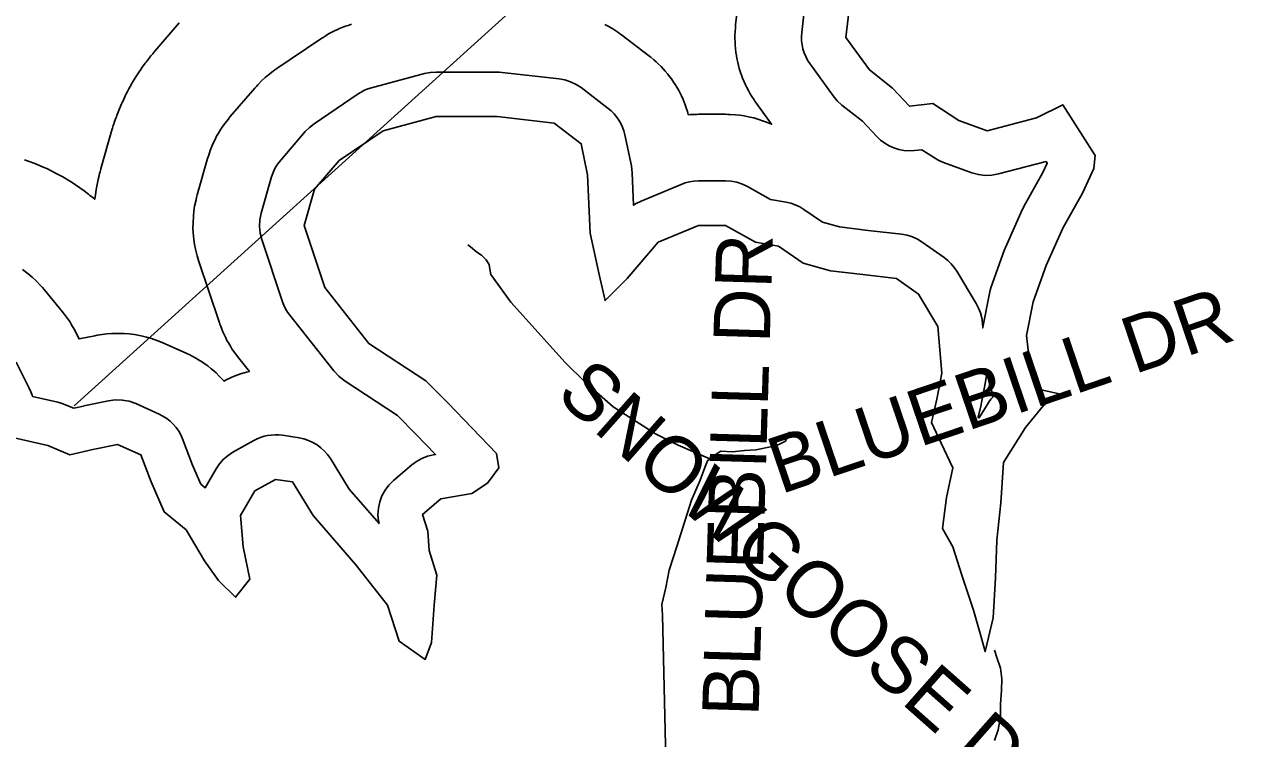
# Model space of a CAD drawing. Extents: x 1950930 to 2061844, y 904556 to 1017002.
# Drawn here: x 1986522 to 1988606, y 1001222 to 1002423 of the extents above; entities that cross this region are included whole.
import ezdxf

# ---------------------------------------------------------------- set-up
doc = ezdxf.new("R2010")
doc.units = 0
for name, color, linetype in [('Exist Hydrographic Buffer Line', 7, 'Continuous'), ('Exist Hydrographic Lake Shore', 7, 'Continuous'), ('Exist Hydrographic Misc Water Feature', 7, 'Continuous'), ('Exist Road Non-System Type 51', 7, 'Continuous'), ('Exist Road Non-System Type 51 Label', 7, 'Continuous'), ('Exist Road Secondary Structure Standard Bridge Number Label', 7, 'Continuous')]:
    doc.layers.add(name, color=color, linetype=linetype)

msp = doc.modelspace()

# ---------------------------------------------------------------- linework, layer by layer
at = {"layer": 'Exist Hydrographic Buffer Line'}
for points in [[(1987498, 1002423.4), (1987504.7, 1002419.9), (1987511.1, 1002416), (1987519.5, 1002410.4), (1987522.6, 1002408.3), (1987525.7, 1002406), (1987571.4, 1002371.1), (1987573.4, 1002369.6), (1987575.3, 1002368), (1987580.5, 1002363.7), (1987584.2, 1002360.4), (1987587.8, 1002357), (1987592.6, 1002352.3), (1987596, 1002348.6), (1987599.3, 1002344.9), (1987603.6, 1002339.8), (1987606.7, 1002335.8), (1987609.7, 1002331.8), (1987613.5, 1002326.3), (1987616.2, 1002322.1), (1987618.8, 1002317.9), (1987622.1, 1002312), (1987624.5, 1002307.6), (1987626.7, 1002303.1), (1987629.5, 1002297.1), (1987631.4, 1002292.5), (1987633.2, 1002287.8), (1987635.4, 1002281.5), (1987637, 1002276.7), (1987638.3, 1002271.9), (1987638.5, 1002271.3), (1987642.2, 1002271.6), (1987649.7, 1002271.9), (1987652.5, 1002272), (1987655.2, 1002272.1), (1987701, 1002272.1), (1987704.6, 1002272), (1987708.2, 1002271.8), (1987717.8, 1002271.2), (1987725, 1002270.5), (1987732.1, 1002269.4), (1987741.6, 1002267.5), (1987748.6, 1002265.9), (1987755.5, 1002263.8), (1987764.6, 1002260.8), (1987771.4, 1002258.3), (1987778, 1002255.4), (1987778.3, 1002255.2), (1987751.9, 1002292), (1987750.4, 1002294.1), (1987748.9, 1002296.3), (1987745.2, 1002302.1), (1987742.4, 1002306.5), (1987739.9, 1002311), (1987736.7, 1002317.1), (1987734.4, 1002321.8), (1987732.3, 1002326.5), (1987729.6, 1002332.9), (1987727.8, 1002337.7), (1987726.1, 1002342.6), (1987724.1, 1002349.2), (1987722.7, 1002354.2), (1987721.5, 1002359.2), (1987720, 1002366), (1987719.1, 1002371.1), (1987718.4, 1002376.2), (1987717.6, 1002383.1), (1987717.1, 1002388.2), (1987716.9, 1002393.4), (1987716.7, 1002400.3), (1987716.7, 1002405.4), (1987716.9, 1002410.6), (1987717.4, 1002417.5), (1987717.6, 1002420.1), (1987717.9, 1002422.7), (1987724.4, 1002479.4)], [(1986507.5, 1001854.7), (1986529.3, 1001811.1), (1986532, 1001805.2), (1986534.1, 1001799.1), (1986534.5, 1001797.3), (1986577.1, 1001787.4), (1986583.1, 1001785.8), (1986588.8, 1001783.7), (1986604.1, 1001777.4), (1986620.3, 1001781), (1986620.7, 1001781.1), (1986621.1, 1001781.2), (1986662.5, 1001789.9), (1986674.1, 1001791.5), (1986685.8, 1001791.1), (1986697.4, 1001789), (1986708.4, 1001785.1), (1986747.6, 1001767.6), (1986754.2, 1001764.3), (1986760.5, 1001760.3), (1986766.3, 1001755.8), (1986771.6, 1001750.7), (1986776.4, 1001745.1), (1986780.7, 1001739), (1986784.3, 1001732.6), (1986787.3, 1001725.8), (1986804.1, 1001681.6), (1986818, 1001649.6), (1986825.4, 1001643.5), (1986844, 1001675.6), (1986849.6, 1001683.9), (1986856.2, 1001691.4), (1986863.8, 1001697.9), (1986872.1, 1001703.4), (1986907, 1001723), (1986912.5, 1001725.9), (1986918.3, 1001728.2), (1986924.3, 1001730.1), (1986930.4, 1001731.5), (1986936.5, 1001732.3), (1986942.8, 1001732.7), (1986949, 1001732.5), (1986955.2, 1001731.8), (1986983.5, 1001727.4), (1986991.5, 1001725.8), (1986999.2, 1001723.3), (1987006.6, 1001719.9), (1987013.6, 1001715.8), (1987020.1, 1001710.9), (1987026.1, 1001705.4), (1987031.4, 1001699.3), (1987036, 1001692.6), (1987067.6, 1001641.1), (1987117.9, 1001583.2), (1987117, 1001587.3), (1987116.1, 1001598.2), (1987116.8, 1001609), (1987119.1, 1001619.7), (1987122.8, 1001629.8), (1987128, 1001639.4), (1987134.6, 1001648.1), (1987142.3, 1001655.7), (1987172.8, 1001681.9), (1987180.9, 1001688), (1987189.9, 1001692.9), (1987199.4, 1001696.6), (1987209.3, 1001698.9), (1987213, 1001699.6), (1987180, 1001733.8), (1987148.9, 1001765), (1987059.4, 1001824), (1987050, 1001831.4), (1987041.8, 1001840.1), (1986967.7, 1001933.9), (1986963.9, 1001939.2), (1986960.6, 1001944.8), (1986957.7, 1001950.6), (1986955.4, 1001956.7), (1986920.6, 1002061.4), (1986917.8, 1002072.3), (1986916.7, 1002083.4), (1986917.3, 1002094.7), (1986919.6, 1002105.7), (1986937, 1002166.7), (1986939.7, 1002174.4), (1986943.2, 1002181.8), (1986947.4, 1002188.7), (1986952.4, 1002195.1), (1986993.8, 1002243.1), (1987000.7, 1002250.1), (1987008.5, 1002256.2), (1987082.6, 1002306.4), (1987087.9, 1002309.6), (1987093.5, 1002312.5), (1987099.2, 1002314.8), (1987105.2, 1002316.7), (1987194.5, 1002340.7), (1987204.2, 1002342.6), (1987214, 1002343.2), (1987316.4, 1002343.2), (1987320.6, 1002343.1), (1987324.9, 1002342.7), (1987420.7, 1002331.8), (1987430.7, 1002330), (1987440.3, 1002326.9), (1987449.3, 1002322.5), (1987457.7, 1002317), (1987503.5, 1002282.1), (1987508.6, 1002277.8), (1987513.4, 1002273.1), (1987517.7, 1002267.9), (1987521.5, 1002262.4), (1987524.8, 1002256.6), (1987527.6, 1002250.5), (1987529.8, 1002244.2), (1987531.5, 1002237.7), (1987542.4, 1002185.4), (1987543.3, 1002179.4), (1987543.9, 1002173.4), (1987546.3, 1002119.1), (1987550.8, 1002122), (1987558.7, 1002125.9), (1987626.2, 1002154.2), (1987633.2, 1002156.8), (1987640.4, 1002158.6), (1987647.8, 1002159.7), (1987655.2, 1002160.1), (1987701, 1002160.1), (1987710.6, 1002159.4), (1987720.1, 1002157.6), (1987729.2, 1002154.5), (1987737.9, 1002150.3), (1987776.5, 1002128.5), (1987802.7, 1002124.2), (1987810.6, 1002122.4), (1987818.3, 1002119.7), (1987825.7, 1002116.3), (1987832.7, 1002112.1), (1987864.1, 1002090.6), (1987892.4, 1002082.5), (1987940.7, 1002076.7), (1987997.2, 1002070.2), (1988006.4, 1002068.5), (1988015.4, 1002065.7), (1988023.9, 1002061.8), (1988031.9, 1002056.9), (1988068.9, 1002030.8), (1988075.1, 1002025.9), (1988080.6, 1002020.5), (1988085.6, 1002014.5), (1988090, 1002008.1), (1988122.7, 1001953.5), (1988126.7, 1001946), (1988129.7, 1001938), (1988131.9, 1001929.7), (1988133.1, 1001921.2), (1988133.8, 1001912.6), (1988134, 1001913.9), (1988144.9, 1001970.6), (1988146.2, 1001976.2), (1988147.9, 1001981.6), (1988169.7, 1002042.7), (1988170.7, 1002045.4), (1988171.9, 1002048.1), (1988200.2, 1002111.4), (1988201.6, 1002114.3), (1988203.1, 1002117.1), (1988234.6, 1002173.9), (1988242.2, 1002190), (1988240.4, 1002192.8), (1988160.3, 1002171.7), (1988149.1, 1002169.7), (1988137.7, 1002169.3), (1988126.5, 1002170.7), (1988115.5, 1002173.8), (1988067.6, 1002191.2), (1988059.7, 1002194.6), (1988052.3, 1002198.8), (1988031.2, 1002212.5), (1988018.7, 1002211.1), (1988010, 1002210.7), (1988001.2, 1002211.2), (1987992.6, 1002212.8), (1987984.3, 1002215.4), (1987976.3, 1002218.9), (1987968.7, 1002223.3), (1987961.8, 1002228.6), (1987955.4, 1002234.7), (1987931.2, 1002260.7), (1987896.8, 1002287.5), (1987888.8, 1002294.7), (1987882, 1002302.9), (1987842.8, 1002357.4), (1987839, 1002363.2), (1987835.8, 1002369.4), (1987833.1, 1002375.8), (1987831.1, 1002382.4), (1987829.6, 1002389.1), (1987828.8, 1002396), (1987828.7, 1002402.9), (1987829.1, 1002409.8), (1987835.7, 1002466.5)], [(1986518, 1002010.7), (1986527.3, 1002003.7), (1986534.1, 1001998.1), (1986540.4, 1001992.1), (1986548.5, 1001983.6), (1986551.5, 1001980.4), (1986554.3, 1001977.1), (1986584.8, 1001940), (1986586.8, 1001937.6), (1986588.7, 1001935.1), (1986593.7, 1001928.3), (1986597.3, 1001923.1), (1986600.5, 1001917.7), (1986604.7, 1001910.4), (1986606.3, 1001907.6), (1986607.7, 1001904.8), (1986613.1, 1001894), (1986639.4, 1001899.5), (1986643.7, 1001900.4), (1986648, 1001901), (1986659.7, 1001902.5), (1986668.4, 1001903.3), (1986677.1, 1001903.4), (1986688.9, 1001903.1), (1986697.6, 1001902.5), (1986706.3, 1001901.3), (1986717.8, 1001899.1), (1986726.4, 1001897.2), (1986734.7, 1001894.6), (1986745.8, 1001890.7), (1986749.9, 1001889.1), (1986753.9, 1001887.4), (1986793.2, 1001870), (1986795.7, 1001868.8), (1986798.1, 1001867.6), (1986804.7, 1001864.3), (1986809.6, 1001861.7), (1986814.3, 1001858.8), (1986820.6, 1001854.9), (1986825.1, 1001851.8), (1986829.6, 1001848.5), (1986835.4, 1001843.9), (1986839.6, 1001840.4), (1986843.7, 1001836.7), (1986849.1, 1001831.6), (1986853, 1001827.7), (1986856.7, 1001823.6), (1986856.9, 1001823.2), (1986861.7, 1001825.7), (1986865.9, 1001827.7), (1986870.2, 1001829.5), (1986876, 1001831.9), (1986880.3, 1001833.6), (1986884.7, 1001835.1), (1986890.7, 1001836.9), (1986895.1, 1001838.2), (1986899.7, 1001839.4), (1986899.7, 1001839.4), (1986879.9, 1001864.5), (1986878.4, 1001866.4), (1986876.9, 1001868.3), (1986873.1, 1001873.6), (1986870.4, 1001877.6), (1986867.8, 1001881.7), (1986864.4, 1001887.3), (1986862, 1001891.5), (1986859.8, 1001895.9), (1986857, 1001901.7), (1986855, 1001906.1), (1986853.1, 1001910.6), (1986850.8, 1001916.7), (1986850, 1001919), (1986849.2, 1001921.3), (1986814.3, 1002026), (1986813.1, 1002030), (1986811.9, 1002034), (1986809.2, 1002044.9), (1986807.5, 1002053.1), (1986806.3, 1002061.4), (1986805.3, 1002072.6), (1986804.8, 1002081), (1986804.9, 1002089.4), (1986805.5, 1002100.6), (1986806.3, 1002109), (1986807.6, 1002117.3), (1986809.9, 1002128.3), (1986810.8, 1002132.3), (1986811.9, 1002136.4), (1986829.3, 1002197.5), (1986830.2, 1002200.4), (1986831.2, 1002203.3), (1986833.8, 1002210.9), (1986836, 1002216.6), (1986838.4, 1002222.2), (1986841.9, 1002229.5), (1986844.6, 1002235), (1986847.6, 1002240.2), (1986851.9, 1002247.2), (1986855.2, 1002252.3), (1986858.8, 1002257.2), (1986863.7, 1002263.6), (1986865.6, 1002266), (1986867.6, 1002268.3), (1986909, 1002316.3), (1986911.4, 1002319), (1986914, 1002321.7), (1986920.9, 1002328.7), (1986926.3, 1002333.8), (1986932, 1002338.5), (1986939.8, 1002344.6), (1986942.7, 1002346.8), (1986945.7, 1002348.9), (1987019.8, 1002399.1), (1987021.8, 1002400.4), (1987023.7, 1002401.6), (1987029, 1002404.9), (1987033, 1002407.3), (1987037.2, 1002409.5), (1987042.7, 1002412.3), (1987046.9, 1002414.3), (1987051.2, 1002416.2), (1987057, 1002418.5), (1987061.3, 1002420.2), (1987065.7, 1002421.7), (1987071.7, 1002423.5)], [(1986521.2, 1002195.2), (1986532.3, 1002191.3), (1986535.4, 1002190.2), (1986538.4, 1002189.1), (1986546.6, 1002185.9), (1986552.6, 1002183.3), (1986558.6, 1002180.6), (1986566.4, 1002176.8), (1986569.4, 1002175.3), (1986572.3, 1002173.8), (1986582.6, 1002168.3), (1986585.5, 1002166.7), (1986588.3, 1002165), (1986595.9, 1002160.6), (1986601.4, 1002157.2), (1986606.9, 1002153.5), (1986614.1, 1002148.5), (1986616.7, 1002146.6), (1986619.4, 1002144.7), (1986628.7, 1002137.6), (1986631.3, 1002135.6), (1986633.9, 1002133.6), (1986639.5, 1002129), (1986639.6, 1002130.5), (1986640.6, 1002136.7), (1986641.9, 1002145), (1986642.5, 1002148.1), (1986643.1, 1002151.1), (1986645.4, 1002162.2), (1986645.7, 1002163.7), (1986646, 1002165.2), (1986646.9, 1002169.3), (1986647.7, 1002172.4), (1986648.4, 1002175.4), (1986649.5, 1002179.5), (1986649.9, 1002181), (1986650.4, 1002182.5), (1986667.8, 1002243.6), (1986668.1, 1002244.7), (1986668.4, 1002245.8), (1986669.3, 1002248.7), (1986670, 1002250.9), (1986670.7, 1002253), (1986671.6, 1002255.9), (1986672, 1002257), (1986672.4, 1002258.1), (1986675, 1002265.8), (1986675.8, 1002267.9), (1986676.6, 1002270), (1986678.7, 1002275.7), (1986680.4, 1002280), (1986682.1, 1002284.2), (1986684.6, 1002289.7), (1986685.5, 1002291.8), (1986686.5, 1002293.9), (1986689.9, 1002301.2), (1986690.9, 1002303.3), (1986691.9, 1002305.3), (1986694.7, 1002310.7), (1986696.8, 1002314.8), (1986699, 1002318.8), (1986702, 1002324), (1986703.2, 1002326), (1986704.3, 1002327.9), (1986708.6, 1002334.9), (1986709.8, 1002336.8), (1986711, 1002338.7), (1986714.3, 1002343.8), (1986716.9, 1002347.6), (1986719.5, 1002351.3), (1986723.1, 1002356.2), (1986724.4, 1002358.1), (1986725.8, 1002359.9), (1986730.8, 1002366.3), (1986731.5, 1002367.2), (1986732.2, 1002368.1), (1986734.1, 1002370.5), (1986735.5, 1002372.2), (1986737, 1002374), (1986738.9, 1002376.3), (1986739.7, 1002377.2), (1986740.4, 1002378.1), (1986781.8, 1002426)]]:
    msp.add_lwpolyline(points, dxfattribs=at)
msp.add_lwpolyline([(1988126.9, 1001760.9), (1988142, 1001784.8), (1988144.6, 1001788.8), (1988147.5, 1001792.6), (1988151.1, 1001796.8), (1988139.7, 1001840.6), (1988139.8, 1001832.2), (1988138.4, 1001821.8), (1988129.7, 1001778.2), (1988129.6, 1001777.4), (1988129.4, 1001776.6), (1988126.2, 1001762.3)], close=True, dxfattribs=at)
at = {"layer": 'Exist Hydrographic Lake Shore'}
for points in [[(1987831.7, 1002021.8), (1987877.5, 1002008.7), (1987932, 1002002.2), (1987988.6, 1001995.7), (1988025.7, 1001969.5), (1988058.4, 1001915), (1988064.9, 1001836.5), (1988056.2, 1001792.9), (1988047.5, 1001753.6), (1988063.8, 1001718.7), (1988083.4, 1001677.3), (1988072.5, 1001627.1), (1988066, 1001574.8), (1988083.4, 1001544.3), (1988098.7, 1001496.3), (1988118.3, 1001437.4), (1988129.2, 1001398.2), (1988137.9, 1001367.7), (1988151, 1001424.4), (1988155.3, 1001492), (1988157.5, 1001555.2), (1988164, 1001618.4), (1988168.4, 1001686), (1988205.4, 1001744.9), (1988235.9, 1001782), (1988262.1, 1001801.6), (1988225, 1001810.3), (1988212, 1001860.5), (1988207.6, 1001899.7), (1988218.5, 1001956.4), (1988240.3, 1002017.5), (1988268.6, 1002080.7), (1988301.3, 1002139.6), (1988320.9, 1002181), (1988323.1, 1002202.8), (1988268.6, 1002287.9), (1988224, 1002266), (1988141.2, 1002244.2), (1988093.2, 1002261.7), (1988049.6, 1002290), (1988010.4, 1002285.7), (1987982.1, 1002316.2), (1987942.9, 1002346.7), (1987903.6, 1002401.2), (1987910.2, 1002457.9)], [(1986503.6, 1001727.5), (1986560.3, 1001714.4), (1986597.3, 1001699.1), (1986636.5, 1001707.8), (1986677.9, 1001716.6), (1986717.2, 1001699.1), (1986734.6, 1001653.3), (1986756.4, 1001603.2), (1986793.4, 1001572.6), (1986823.9, 1001520.3), (1986847.9, 1001487.6), (1986876.2, 1001459.2), (1986900.2, 1001489.8), (1986889.3, 1001544.3), (1986884.9, 1001596.6), (1986908.9, 1001638.1), (1986943.8, 1001657.7), (1986972.1, 1001653.3), (1987007, 1001596.6), (1987078.9, 1001513.8), (1987132.3, 1001446.2), (1987151.9, 1001385.1), (1987195.5, 1001354.6), (1987206.4, 1001382.9), (1987210.7, 1001446.2), (1987215.1, 1001496.3), (1987202, 1001537.7), (1987199.8, 1001570.5), (1987191.1, 1001598.8), (1987221.6, 1001625), (1987273.9, 1001633.7), (1987300.1, 1001651.1), (1987319.7, 1001677.3), (1987315.3, 1001701.3), (1987233.6, 1001786.3), (1987196.5, 1001823.4), (1987100.7, 1001886.6), (1987026.6, 1001980.4), (1986991.7, 1002085.1), (1987009.2, 1002146.1), (1987050.6, 1002194.1), (1987124.6, 1002244.2), (1987214, 1002268.2), (1987316.4, 1002268.2), (1987412.3, 1002257.3), (1987458, 1002222.4), (1987468.9, 1002170.1), (1987473.3, 1002072), (1987488.5, 1002002.2), (1987498.3, 1001958.6), (1987535.4, 1001995.7), (1987587.7, 1002056.7), (1987655.2, 1002085.1), (1987701, 1002085.1), (1987751.1, 1002056.7), (1987790.3, 1002050.2), (1987831.7, 1002021.8)]]:
    msp.add_lwpolyline(points, dxfattribs=at)
at = {"layer": 'Exist Hydrographic Misc Water Feature'}
msp.add_lwpolyline([(1988153.6, 1001370.1), (1988157.7, 1001358.1), (1988163.7, 1001340.1), (1988165.7, 1001322.1), (1988165.5, 1001302.1), (1988163.5, 1001280.1), (1988163.5, 1001270.1), (1988163.5, 1001258.1), (1988159.6, 1001236.1), (1988153.6, 1001218.1)], dxfattribs=at)
at = {"layer": 'Exist Road Non-System Type 51'}
for points in [[(1987674.6, 1001692.2), (1987621.1, 1001715.4), (1987583, 1001734.5), (1987511.9, 1001779.6), (1987464.9, 1001821), (1987431.2, 1001854.2), (1987339.9, 1001956), (1987305.9, 1002002.6), (1987304.4, 1002011.2), (1987303.2, 1002019.1), (1987298.1, 1002026.9), (1987290.2, 1002034.8), (1987282.4, 1002040.3), (1987271.6, 1002049.2), (1987267.1, 1002052.4)], [(1987674.6, 1001692.2), (1987682, 1001698.1), (1987693.2, 1001704.9), (1987712.5, 1001703.8), (1987732.8, 1001706), (1987752, 1001707.1), (1987779.1, 1001712.8), (1987790.4, 1001716.1), (1987801.8, 1001721.8), (1987808.5, 1001737.6)], [(1987600.6, 1001186.4), (1987595, 1001429.2), (1987593.9, 1001447.3), (1987600.6, 1001475.6), (1987606.2, 1001504.9), (1987618.8, 1001544.4), (1987643.6, 1001622.4), (1987658.2, 1001656.3), (1987666.1, 1001677.8), (1987670.6, 1001689.1), (1987674.6, 1001692.2)]]:
    msp.add_lwpolyline(points, dxfattribs=at)
at = {"layer": 'Exist Road Secondary Structure Standard Bridge Number Label'}
msp.add_line((1991547.9, 1006251.8), (1986605, 1001781.6), dxfattribs=at)

# ---------------------------------------------------------------- texts
at = {"layer": 'Exist Road Non-System Type 51 Label'}
for s, rotation, p in [('  BLUEBILL DR', 88.288, (1987754.3, 1001187.3)), ('  BLUEBILL DR', 18.7527, (1987726.5, 1001609.5)), ('  SNOWGOOSE DR', 318.5035, (1987360, 1001843.5))]:
    msp.add_text(s, height=95, rotation=rotation, dxfattribs=at).set_placement(p)

doc.saveas('drawing.dxf')
